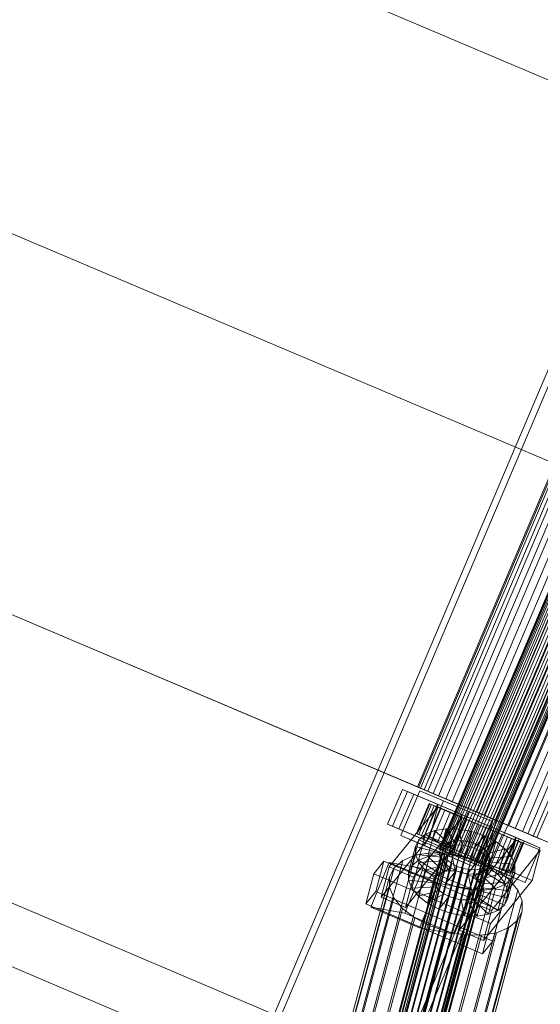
# Model space of a CAD drawing. Header units: millimetres. Extents: x -4738 to 65662, y -68080 to 6847.
# Tile 528 of 656: x 19223 to 19415, y -18870 to -18505. Entities that reach past the tile are written whole.
import ezdxf

# ---------------------------------------------------------------- set-up
doc = ezdxf.new("R2010")
doc.units = ezdxf.units.MM
doc.layers.add('superior_C10', color=7, linetype='Continuous', lineweight=0)

msp = doc.modelspace()

# ---------------------------------------------------------------- linework, layer by layer
at = {"layer": 'superior_C10'}
for p, q in [((19239.961, -19054.499), (19572.098, -18272.076)), ((19574.312, -18273.016), (19242.176, -19055.439)), ((19617.91, -18291.523), (19285.773, -19073.946)), ((19287.987, -19074.886), (19620.124, -18292.463)), ((19093.536, -18389.407), (19499.478, -18561.729)), ((19500.577, -18562.195), (19094.635, -18389.873)), ((18241.459, -18440.523), (27684.903, -22449.244)), ((27685.833, -22449.639), (18242.389, -18440.917)), ((19042.738, -18509.071), (19448.681, -18681.393)), ((19449.78, -18681.86), (19043.837, -18509.538)), ((19493.555, -18539.659), (19377.893, -18812.127)), ((19378.047, -18812.192), (19493.708, -18539.725)), ((19493.965, -18539.834), (19378.304, -18812.301)), ((19494.415, -18540.024), (19378.753, -18812.492)), ((19494.911, -18540.235), (19379.249, -18812.702)), ((19495.626, -18540.539), (19379.964, -18813.006)), ((19496.328, -18540.837), (19380.666, -18813.304)), ((19497.26, -18541.232), (19381.598, -18813.699)), ((19498.12, -18541.597), (19382.458, -18814.064)), ((19499.205, -18542.058), (19383.543, -18814.525)), ((19500.164, -18542.465), (19384.502, -18814.932)), ((19501.328, -18542.959), (19385.667, -18815.426)), ((19502.321, -18543.381), (19386.659, -18815.848)), ((19503.486, -18543.875), (19387.824, -18816.342)), ((19504.444, -18544.282), (19388.783, -18816.749)), ((19505.53, -18544.743), (19389.868, -18817.21)), ((19506.389, -18545.108), (19390.728, -18817.575)), ((19507.321, -18545.503), (19391.659, -18817.97)), ((19508.023, -18545.801), (19392.361, -18818.268)), ((19508.738, -18546.105), (19393.076, -18818.572)), ((19471.453, -18549.832), (19369.858, -18789.161)), ((19509.235, -18546.315), (19393.573, -18818.783)), ((19509.684, -18546.506), (19394.022, -18818.973)), ((19509.941, -18546.615), (19394.279, -18819.082)), ((19510.094, -18546.68), (19394.433, -18819.147)), ((19370.29, -18789.345), (19471.885, -18550.015)), ((19472.61, -18550.323), (19371.016, -18789.652)), ((19473.879, -18550.862), (19372.284, -18790.191)), ((19475.28, -18551.456), (19373.685, -18790.786)), ((19477.298, -18552.313), (19375.703, -18791.642)), ((19479.279, -18553.154), (19377.684, -18792.483)), ((19481.909, -18554.27), (19380.314, -18793.6)), ((19484.335, -18555.3), (19382.74, -18794.63)), ((19487.397, -18556.6), (19385.803, -18795.93)), ((19490.104, -18557.749), (19388.509, -18797.078)), ((19493.39, -18559.144), (19391.795, -18798.473)), ((19496.192, -18560.334), (19394.597, -18799.663)), ((19499.478, -18561.729), (19397.884, -18801.058)), ((19502.185, -18562.877), (19400.59, -18802.207)), ((19505.247, -18564.177), (19403.652, -18803.507)), ((19507.674, -18565.207), (19406.079, -18804.537)), ((19510.303, -18566.324), (19408.709, -18805.653)), ((19512.285, -18567.165), (19410.69, -18806.494)), ((19514.303, -18568.021), (19412.708, -18807.351)), ((19515.703, -18568.616), (19414.109, -18807.945)), ((18991.941, -18628.736), (19397.884, -18801.058)), ((19398.983, -18801.524), (18993.04, -18629.203)), ((19448.681, -18681.393), (19397.884, -18801.058)), ((19398.983, -18801.524), (19449.78, -18681.86)), ((18966.137, -18724.57), (19372.079, -18896.892)), ((19373.178, -18897.359), (18967.236, -18725.037)), ((19358.82, -18802.944), (19364.291, -18790.057)), ((19364.291, -18790.057), (19407.578, -18808.432)), ((19364.291, -18790.057), (19366.136, -18790.84)), ((19371.016, -18789.652), (19369.858, -18789.161)), ((19369.858, -18789.161), (19370.29, -18789.345)), ((19370.29, -18789.345), (19372.284, -18790.191)), ((19373.685, -18790.786), (19371.016, -18789.652)), ((19372.284, -18790.191), (19375.703, -18791.642)), ((19366.136, -18790.84), (19360.666, -18803.727)), ((19363.002, -18804.719), (19368.473, -18791.832)), ((19363.726, -18807.199), (19370.759, -18790.63)), ((19409.423, -18809.215), (19366.136, -18790.84)), ((19368.473, -18791.832), (19377.491, -18795.66)), ((19368.473, -18791.832), (19377.331, -18795.592)), ((19370.759, -18790.63), (19388.795, -18798.286)), ((19370.759, -18790.63), (19379.543, -18794.359)), ((19377.684, -18792.483), (19373.685, -18790.786)), ((19375.703, -18791.642), (19380.314, -18793.6)), ((19382.74, -18794.63), (19377.684, -18792.483)), ((19380.314, -18793.6), (19385.803, -18795.93)), ((19359.41, -18818.776), (19377.451, -18796.525)), ((19374.175, -18795.339), (19369.486, -18806.385)), ((19369.81, -18806.523), (19374.499, -18795.477)), ((19375.041, -18795.707), (19370.352, -18806.753)), ((19375.99, -18796.11), (19371.301, -18807.156)), ((19377.331, -18795.592), (19371.86, -18808.479)), ((19377.491, -18795.66), (19372.02, -18808.547)), ((19377.038, -18796.555), (19372.349, -18807.6)), ((19379.543, -18794.359), (19372.51, -18810.928)), ((19378.548, -18797.195), (19373.859, -18808.241)), ((19383.364, -18799.24), (19374.175, -18795.339)), ((19374.175, -18795.339), (19375.041, -18795.707)), ((19374.499, -18795.477), (19374.175, -18795.339)), ((19377.451, -18796.525), (19374.44, -18807.705)), ((19375.99, -18796.11), (19374.499, -18795.477)), ((19374.499, -18795.477), (19383.517, -18799.305)), ((19383.774, -18799.414), (19375.041, -18795.707)), ((19375.041, -18795.707), (19377.038, -18796.555)), ((19380.03, -18797.824), (19375.341, -18808.87)), ((19384.224, -18799.605), (19375.99, -18796.11)), ((19378.548, -18797.195), (19375.99, -18796.11)), ((19384.72, -18799.815), (19377.038, -18796.555)), ((19377.038, -18796.555), (19380.03, -18797.824)), ((19386.349, -18799.42), (19377.331, -18795.592)), ((19386.465, -18800.363), (19377.451, -18796.525)), ((19386.349, -18799.42), (19377.491, -18795.66)), ((19385.435, -18800.119), (19378.548, -18797.195)), ((19381.997, -18798.659), (19378.548, -18797.195)), ((19397.579, -18802.015), (19379.543, -18794.359)), ((19386.137, -18800.417), (19380.03, -18797.824)), ((19380.03, -18797.824), (19383.812, -18799.43)), ((19388.509, -18797.078), (19382.74, -18794.63)), ((19385.803, -18795.93), (19391.795, -18798.473)), ((19394.597, -18799.663), (19388.509, -18797.078)), ((19386.465, -18800.363), (19368.424, -18822.614)), ((19397.884, -18801.058), (19372.079, -18896.892)), ((19381.997, -18798.659), (19377.308, -18809.705)), ((19378.675, -18810.286), (19383.364, -18799.24)), ((19383.517, -18799.305), (19378.828, -18810.351)), ((19379.085, -18810.46), (19383.774, -18799.414)), ((19383.812, -18799.43), (19379.123, -18810.476)), ((19379.535, -18810.651), (19384.224, -18799.605)), ((19380.031, -18810.861), (19384.72, -18799.815)), ((19380.746, -18811.165), (19385.435, -18800.119)), ((19380.878, -18812.307), (19386.349, -18799.42)), ((19386.103, -18800.402), (19381.414, -18811.448)), ((19381.448, -18811.463), (19386.137, -18800.417)), ((19388.795, -18798.286), (19381.762, -18814.855)), ((19387.069, -18800.812), (19381.997, -18798.659)), ((19386.103, -18800.402), (19381.997, -18798.659)), ((19382.38, -18811.858), (19387.069, -18800.812)), ((19383.24, -18812.223), (19387.929, -18801.177)), ((19383.774, -18799.414), (19383.364, -18799.24)), ((19383.364, -18799.24), (19383.517, -18799.305)), ((19388.127, -18801.262), (19383.438, -18812.308)), ((19383.454, -18811.543), (19386.465, -18800.363)), ((19383.517, -18799.305), (19384.224, -18799.605)), ((19384.72, -18799.815), (19383.774, -18799.414)), ((19387.929, -18801.177), (19383.812, -18799.43)), ((19383.812, -18799.43), (19388.127, -18801.262)), ((19384.224, -18799.605), (19385.435, -18800.119)), ((19386.137, -18800.417), (19384.72, -18799.815)), ((19385.435, -18800.119), (19387.069, -18800.812)), ((19389.014, -18801.638), (19386.103, -18800.402)), ((19390.585, -18802.305), (19386.103, -18800.402)), ((19387.929, -18801.177), (19386.137, -18800.417)), ((19387.069, -18800.812), (19389.014, -18801.638)), ((19389.973, -18802.045), (19387.929, -18801.177)), ((19389.973, -18802.045), (19388.127, -18801.262)), ((19388.127, -18801.262), (19392.681, -18803.195)), ((19388.795, -18798.286), (19397.579, -18802.015)), ((19391.795, -18798.473), (19397.884, -18801.058)), ((19400.59, -18802.207), (19394.597, -18799.663)), ((19397.884, -18801.058), (19803.826, -18973.38)), ((19397.884, -18801.058), (19403.652, -18803.507)), ((19402.107, -18821.319), (19358.82, -18802.944)), ((19360.666, -18803.727), (19358.82, -18802.944)), ((19360.666, -18803.727), (19403.953, -18822.102)), ((19372.02, -18808.547), (19363.002, -18804.719)), ((19371.86, -18808.479), (19363.002, -18804.719)), ((19373.178, -18897.359), (19398.983, -18801.524)), ((19380.46, -18804.661), (19376.259, -18805.326)), ((19380.46, -18804.661), (19377.879, -18814.244)), ((19384.176, -18810.653), (19380.46, -18804.661)), ((19385.141, -18804.771), (19380.46, -18804.661)), ((19385.141, -18804.771), (19382.561, -18814.355)), ((19384.325, -18812.684), (19389.014, -18801.638)), ((19386.393, -18810.705), (19385.141, -18804.771)), ((19389.985, -18805.65), (19385.141, -18804.771)), ((19385.284, -18813.091), (19389.973, -18802.045)), ((19390.585, -18802.305), (19385.896, -18813.351)), ((19386.448, -18813.585), (19391.137, -18802.539)), ((19387.441, -18814.007), (19392.13, -18802.961)), ((19392.681, -18803.195), (19387.992, -18814.241)), ((19388.605, -18814.501), (19393.294, -18803.455)), ((19389.014, -18801.638), (19391.137, -18802.539)), ((19389.564, -18814.908), (19394.253, -18803.862)), ((19392.13, -18802.961), (19389.973, -18802.045)), ((19395.14, -18804.239), (19390.451, -18815.284)), ((19390.546, -18818.584), (19397.579, -18802.015)), ((19391.137, -18802.539), (19390.585, -18802.305)), ((19395.14, -18804.239), (19390.585, -18802.305)), ((19390.649, -18815.369), (19395.338, -18804.323)), ((19391.137, -18802.539), (19393.294, -18803.455)), ((19391.509, -18815.734), (19396.198, -18804.688)), ((19391.86, -18816.969), (19397.331, -18804.082)), ((19394.253, -18803.862), (19392.13, -18802.961)), ((19392.13, -18802.961), (19392.681, -18803.195)), ((19392.441, -18816.129), (19397.13, -18805.083)), ((19397.164, -18805.098), (19392.475, -18816.144)), ((19392.681, -18803.195), (19397.164, -18805.098)), ((19393.294, -18803.455), (19395.14, -18804.239)), ((19393.294, -18803.455), (19395.338, -18804.323)), ((19396.198, -18804.688), (19394.253, -18803.862)), ((19394.253, -18803.862), (19397.164, -18805.098)), ((19399.455, -18806.07), (19395.14, -18804.239)), ((19395.338, -18804.323), (19399.455, -18806.07)), ((19395.338, -18804.323), (19397.13, -18805.083)), ((19397.832, -18805.381), (19396.198, -18804.688)), ((19396.198, -18804.688), (19401.27, -18806.841)), ((19397.13, -18805.083), (19403.237, -18807.676)), ((19397.13, -18805.083), (19398.547, -18805.685)), ((19397.164, -18805.098), (19401.27, -18806.841)), ((19397.331, -18804.082), (19406.349, -18807.91)), ((19397.331, -18804.082), (19406.188, -18807.842)), ((19804.925, -18973.846), (19398.983, -18801.524)), ((19406.079, -18804.537), (19400.59, -18802.207)), ((19403.652, -18803.507), (19408.709, -18805.653)), ((19410.69, -18806.494), (19406.079, -18804.537)), ((19374.44, -18807.705), (19356.399, -18829.957)), ((19381.762, -18814.855), (19363.726, -18807.199)), ((19372.51, -18810.928), (19363.726, -18807.199)), ((19367.813, -18818.336), (19370.394, -18808.753)), ((19370.394, -18808.753), (19369.129, -18811.281)), ((19370.352, -18806.753), (19369.486, -18806.385)), ((19369.486, -18806.385), (19378.675, -18810.286)), ((19369.486, -18806.385), (19369.81, -18806.523)), ((19378.828, -18810.351), (19369.81, -18806.523)), ((19369.81, -18806.523), (19371.301, -18807.156)), ((19372.826, -18806.722), (19370.245, -18816.305)), ((19372.349, -18807.6), (19370.352, -18806.753)), ((19370.352, -18806.753), (19379.085, -18810.46)), ((19372.826, -18806.722), (19370.394, -18808.753)), ((19370.394, -18808.753), (19379.408, -18812.591)), ((19371.301, -18807.156), (19379.535, -18810.651)), ((19371.301, -18807.156), (19373.859, -18808.241)), ((19371.86, -18808.479), (19380.878, -18812.307)), ((19372.02, -18808.547), (19380.878, -18812.307)), ((19375.341, -18808.87), (19372.349, -18807.6)), ((19372.349, -18807.6), (19380.031, -18810.861)), ((19376.259, -18805.326), (19372.826, -18806.722)), ((19380.56, -18811.629), (19372.826, -18806.722)), ((19376.259, -18805.326), (19373.679, -18814.909)), ((19373.859, -18808.241), (19380.746, -18811.165)), ((19373.859, -18808.241), (19377.308, -18809.705)), ((19374.44, -18807.705), (19383.454, -18811.543)), ((19382.186, -18810.968), (19376.259, -18805.326)), ((19389.985, -18805.65), (19387.405, -18815.234)), ((19388.688, -18811.121), (19389.985, -18805.65)), ((19394.661, -18807.238), (19389.985, -18805.65)), ((19390.903, -18811.873), (19394.661, -18807.238)), ((19394.661, -18807.238), (19392.081, -18816.821)), ((19393.143, -18816.427), (19397.832, -18805.381)), ((19393.858, -18816.731), (19398.547, -18805.685)), ((19394.354, -18816.942), (19399.043, -18805.896)), ((19398.851, -18809.425), (19394.661, -18807.238)), ((19399.455, -18806.07), (19394.766, -18817.116)), ((19394.804, -18817.132), (19399.493, -18806.086)), ((19395.061, -18817.241), (19399.75, -18806.195)), ((19395.214, -18817.307), (19399.903, -18806.261)), ((19401.27, -18806.841), (19396.581, -18817.887)), ((19399.043, -18805.896), (19397.832, -18805.381)), ((19397.832, -18805.381), (19404.719, -18808.305)), ((19398.547, -18805.685), (19406.229, -18808.946)), ((19398.547, -18805.685), (19399.493, -18806.086)), ((19403.237, -18807.676), (19398.548, -18818.722)), ((19399.75, -18806.195), (19399.043, -18805.896)), ((19399.043, -18805.896), (19407.276, -18809.391)), ((19403.237, -18807.676), (19399.455, -18806.07)), ((19399.493, -18806.086), (19408.225, -18809.793)), ((19399.493, -18806.086), (19399.903, -18806.261)), ((19399.903, -18806.261), (19399.75, -18806.195)), ((19399.75, -18806.195), (19408.768, -18810.024)), ((19399.903, -18806.261), (19409.091, -18810.161)), ((19404.719, -18808.305), (19400.03, -18819.351)), ((19406.188, -18807.842), (19400.718, -18820.729)), ((19406.349, -18807.91), (19400.878, -18820.797)), ((19401.27, -18806.841), (19404.719, -18808.305)), ((19407.578, -18808.432), (19402.107, -18821.319)), ((19406.229, -18808.946), (19403.237, -18807.676)), ((19404.719, -18808.305), (19407.276, -18809.391)), ((19415.207, -18811.67), (19406.188, -18807.842)), ((19415.207, -18811.67), (19406.349, -18807.91)), ((19409.423, -18809.215), (19407.578, -18808.432)), ((19408.709, -18805.653), (19412.708, -18807.351)), ((19414.109, -18807.945), (19410.69, -18806.494)), ((19412.708, -18807.351), (19415.377, -18808.484)), ((19416.102, -18808.792), (19414.109, -18807.945)), ((19379.239, -18812.191), (19323.114, -19020.631)), ((19323.713, -19019.433), (19379.838, -18810.994)), ((19380.99, -18810.032), (19324.865, -19018.471)), ((19382.616, -18809.371), (19326.492, -19017.81)), ((19384.606, -18809.055), (19328.481, -19017.495)), ((19386.824, -18809.108), (19330.699, -19017.547)), ((19389.118, -18809.524), (19332.994, -19017.964)), ((19391.333, -18810.276), (19335.209, -19018.716)), ((19393.317, -18811.312), (19337.193, -19019.752)), ((19365.413, -18833.795), (19383.454, -18811.543)), ((19369.129, -18811.281), (19366.549, -18820.864)), ((19369.129, -18811.281), (19369.118, -18814.134)), ((19378.809, -18813.789), (19369.129, -18811.281)), ((19372.51, -18810.928), (19390.546, -18818.584)), ((19379.123, -18810.476), (19375.341, -18808.87)), ((19375.341, -18808.87), (19381.448, -18811.463)), ((19377.308, -18809.705), (19382.38, -18811.858)), ((19377.308, -18809.705), (19381.414, -18811.448)), ((19378.304, -18812.301), (19377.893, -18812.127)), ((19377.893, -18812.127), (19378.047, -18812.192)), ((19377.979, -18821.212), (19380.56, -18811.629)), ((19378.047, -18812.192), (19378.753, -18812.492)), ((19379.249, -18812.702), (19378.304, -18812.301)), ((19378.675, -18810.286), (19379.085, -18810.46)), ((19378.828, -18810.351), (19378.675, -18810.286)), ((19379.535, -18810.651), (19378.828, -18810.351)), ((19379.085, -18810.46), (19380.031, -18810.861)), ((19383.438, -18812.308), (19379.123, -18810.476)), ((19379.123, -18810.476), (19383.24, -18812.223)), ((19379.239, -18812.191), (19379.233, -18813.543)), ((19379.838, -18810.994), (19379.239, -18812.191)), ((19379.408, -18812.591), (19380.56, -18811.629)), ((19380.746, -18811.165), (19379.535, -18810.651)), ((19379.606, -18820.551), (19382.186, -18810.968)), ((19380.99, -18810.032), (19379.838, -18810.994)), ((19380.031, -18810.861), (19381.448, -18811.463)), ((19380.56, -18811.629), (19382.186, -18810.968)), ((19382.38, -18811.858), (19380.746, -18811.165)), ((19382.616, -18809.371), (19380.99, -18810.032)), ((19381.414, -18811.448), (19384.325, -18812.684)), ((19381.414, -18811.448), (19385.896, -18813.351)), ((19381.448, -18811.463), (19383.24, -18812.223)), ((19381.595, -18820.236), (19384.176, -18810.653)), ((19382.186, -18810.968), (19384.176, -18810.653)), ((19384.325, -18812.684), (19382.38, -18811.858)), ((19384.606, -18809.055), (19382.616, -18809.371)), ((19383.24, -18812.223), (19385.284, -18813.091)), ((19387.992, -18814.241), (19383.438, -18812.308)), ((19383.438, -18812.308), (19385.284, -18813.091)), ((19383.813, -18820.288), (19386.393, -18810.705)), ((19384.176, -18810.653), (19386.393, -18810.705)), ((19386.824, -18809.108), (19384.606, -18809.055)), ((19386.108, -18820.705), (19388.688, -18811.121)), ((19386.393, -18810.705), (19388.688, -18811.121)), ((19389.118, -18809.524), (19386.824, -18809.108)), ((19388.254, -18831.058), (19406.295, -18808.807)), ((19388.322, -18821.457), (19390.903, -18811.873)), ((19388.688, -18811.121), (19390.903, -18811.873)), ((19391.333, -18810.276), (19389.118, -18809.524)), ((19390.903, -18811.873), (19392.887, -18812.909)), ((19393.317, -18811.312), (19391.333, -18810.276)), ((19392.887, -18812.909), (19398.851, -18809.425)), ((19394.936, -18812.562), (19393.317, -18811.312)), ((19394.506, -18814.159), (19402.268, -18812.064)), ((19398.851, -18809.425), (19396.27, -18819.009)), ((19402.268, -18812.064), (19398.851, -18809.425)), ((19402.268, -18812.064), (19399.687, -18821.647)), ((19406.229, -18808.946), (19401.54, -18819.992)), ((19404.68, -18814.974), (19402.268, -18812.064)), ((19407.276, -18809.391), (19402.587, -18820.437)), ((19406.295, -18808.807), (19403.285, -18819.987)), ((19408.225, -18809.793), (19403.536, -18820.839)), ((19403.953, -18822.102), (19409.423, -18809.215)), ((19408.768, -18810.024), (19404.079, -18821.07)), ((19409.091, -18810.161), (19404.402, -18821.207)), ((19408.225, -18809.793), (19406.229, -18808.946)), ((19415.309, -18812.645), (19406.295, -18808.807)), ((19407.276, -18809.391), (19408.768, -18810.024)), ((19409.091, -18810.161), (19408.225, -18809.793)), ((19408.768, -18810.024), (19409.091, -18810.161)), ((19409.736, -18824.557), (19415.207, -18811.67)), ((19369.025, -18814.493), (19320.642, -18994.183)), ((19379.233, -18813.543), (19323.109, -19021.982)), ((19379.822, -18814.956), (19323.698, -19023.395)), ((19374.641, -18813.604), (19326.258, -18993.293)), ((19380.9, -18813.752), (19332.517, -18993.441)), ((19394.936, -18812.562), (19338.812, -19021.002)), ((19387.375, -18814.927), (19338.992, -18994.616)), ((19396.079, -18813.941), (19339.954, -19022.38)), ((19396.667, -18815.354), (19340.543, -19023.793)), ((19369.025, -18814.493), (19364.435, -18816.359)), ((19369.118, -18814.134), (19366.537, -18823.717)), ((19374.641, -18813.604), (19369.025, -18814.493)), ((19378.803, -18815.14), (19369.118, -18814.134)), ((19369.118, -18814.134), (19370.361, -18817.117)), ((19370.245, -18816.305), (19373.679, -18814.909)), ((19373.679, -18814.909), (19377.879, -18814.244)), ((19373.679, -18814.909), (19379.606, -18820.551)), ((19380.9, -18813.752), (19374.641, -18813.604)), ((19376.223, -18824.723), (19378.803, -18815.14)), ((19376.228, -18823.372), (19378.809, -18813.789)), ((19379.408, -18812.591), (19376.827, -18822.174)), ((19377.879, -18814.244), (19381.595, -18820.236)), ((19377.879, -18814.244), (19382.561, -18814.355)), ((19378.753, -18812.492), (19379.964, -18813.006)), ((19378.803, -18815.14), (19378.809, -18813.789)), ((19379.392, -18816.553), (19378.803, -18815.14)), ((19378.809, -18813.789), (19379.408, -18812.591)), ((19379.233, -18813.543), (19379.822, -18814.956)), ((19380.666, -18813.304), (19379.249, -18812.702)), ((19379.822, -18814.956), (19380.965, -18816.334)), ((19379.964, -18813.006), (19381.598, -18813.699)), ((19382.458, -18814.064), (19380.666, -18813.304)), ((19387.375, -18814.927), (19380.9, -18813.752)), ((19381.598, -18813.699), (19383.543, -18814.525)), ((19381.762, -18814.855), (19390.546, -18818.584)), ((19384.502, -18814.932), (19382.458, -18814.064)), ((19382.561, -18814.355), (19383.813, -18820.288)), ((19382.561, -18814.355), (19387.405, -18815.234)), ((19383.543, -18814.525), (19385.667, -18815.426)), ((19386.448, -18813.585), (19384.325, -18812.684)), ((19386.659, -18815.848), (19384.502, -18814.932)), ((19385.284, -18813.091), (19387.441, -18814.007)), ((19385.667, -18815.426), (19387.824, -18816.342)), ((19385.896, -18813.351), (19386.448, -18813.585)), ((19385.896, -18813.351), (19390.451, -18815.284)), ((19387.405, -18815.234), (19386.108, -18820.705)), ((19388.605, -18814.501), (19386.448, -18813.585)), ((19388.783, -18816.749), (19386.659, -18815.848)), ((19393.626, -18817.049), (19387.375, -18814.927)), ((19387.405, -18815.234), (19392.081, -18816.821)), ((19387.992, -18814.241), (19387.441, -18814.007)), ((19387.441, -18814.007), (19389.564, -18814.908)), ((19392.475, -18816.144), (19387.992, -18814.241)), ((19390.451, -18815.284), (19388.605, -18814.501)), ((19390.649, -18815.369), (19388.605, -18814.501)), ((19392.475, -18816.144), (19389.564, -18814.908)), ((19389.564, -18814.908), (19391.509, -18815.734)), ((19390.307, -18822.493), (19392.887, -18812.909)), ((19390.451, -18815.284), (19394.766, -18817.116)), ((19394.766, -18817.116), (19390.649, -18815.369)), ((19392.441, -18816.129), (19390.649, -18815.369)), ((19396.581, -18817.887), (19391.509, -18815.734)), ((19391.509, -18815.734), (19393.143, -18816.427)), ((19391.925, -18823.743), (19394.506, -18814.159)), ((19392.887, -18812.909), (19394.506, -18814.159)), ((19393.068, -18825.121), (19395.648, -18815.538)), ((19394.506, -18814.159), (19395.648, -18815.538)), ((19396.079, -18813.941), (19394.936, -18812.562)), ((19395.648, -18815.538), (19404.68, -18814.974)), ((19395.648, -18815.538), (19396.237, -18816.951)), ((19396.667, -18815.354), (19396.079, -18813.941)), ((19396.662, -18816.705), (19396.667, -18815.354)), ((19415.309, -18812.645), (19397.268, -18834.896)), ((19404.68, -18814.974), (19402.099, -18824.557)), ((19405.923, -18817.957), (19404.68, -18814.974)), ((19412.298, -18823.825), (19415.309, -18812.645)), ((19312.801, -18998.764), (19361.184, -18819.074)), ((19364.435, -18816.359), (19316.052, -18996.048)), ((19380.965, -18816.334), (19324.84, -19024.774)), ((19382.583, -18817.584), (19326.459, -19026.024)), ((19384.568, -18818.62), (19328.443, -19027.06)), ((19386.783, -18819.372), (19330.658, -19027.812)), ((19393.285, -18819.526), (19337.16, -19027.965)), ((19394.911, -18818.865), (19338.786, -19027.304)), ((19396.063, -18817.902), (19339.938, -19026.342)), ((19396.662, -18816.705), (19340.537, -19025.145)), ((19393.626, -18817.049), (19345.243, -18996.738)), ((19352.55, -18833.754), (19359.423, -18817.138)), ((19353.699, -18821.333), (19357.457, -18816.697)), ((19357.457, -18816.697), (19354.447, -18827.878)), ((19356.399, -18829.957), (19359.41, -18818.776)), ((19400.724, -18835.12), (19357.457, -18816.697)), ((19359.41, -18818.776), (19368.424, -18822.614)), ((19359.423, -18817.138), (19377.459, -18824.794)), ((19359.423, -18817.138), (19372.004, -18819.363)), ((19361.184, -18819.074), (19359.494, -18822.454)), ((19364.435, -18816.359), (19361.184, -18819.074)), ((19372.004, -18819.363), (19365.131, -18835.979)), ((19366.549, -18820.864), (19367.813, -18818.336)), ((19370.361, -18817.117), (19367.78, -18826.7)), ((19367.813, -18818.336), (19370.245, -18816.305)), ((19376.827, -18822.174), (19367.813, -18818.336)), ((19370.245, -18816.305), (19377.979, -18821.212)), ((19379.392, -18816.553), (19370.361, -18817.117)), ((19370.361, -18817.117), (19372.773, -18820.027)), ((19390.04, -18827.019), (19372.004, -18819.363)), ((19380.535, -18817.931), (19372.773, -18820.027)), ((19382.153, -18819.181), (19376.19, -18822.666)), ((19376.812, -18826.136), (19379.392, -18816.553)), ((19377.954, -18827.515), (19380.535, -18817.931)), ((19380.535, -18817.931), (19379.392, -18816.553)), ((19379.573, -18828.765), (19382.153, -18819.181)), ((19382.153, -18819.181), (19380.535, -18817.931)), ((19380.965, -18816.334), (19382.583, -18817.584)), ((19384.138, -18820.217), (19382.153, -18819.181)), ((19382.583, -18817.584), (19384.568, -18818.62)), ((19384.568, -18818.62), (19386.783, -18819.372)), ((19386.783, -18819.372), (19389.077, -18819.788)), ((19387.824, -18816.342), (19389.868, -18817.21)), ((19392.081, -18816.821), (19388.322, -18821.457)), ((19390.728, -18817.575), (19388.783, -18816.749)), ((19389.868, -18817.21), (19391.659, -18817.97)), ((19396.27, -18819.009), (19390.307, -18822.493)), ((19392.361, -18818.268), (19390.728, -18817.575)), ((19391.295, -18819.841), (19393.285, -18819.526)), ((19391.659, -18817.97), (19393.076, -18818.572)), ((19400.878, -18820.797), (19391.86, -18816.969)), ((19400.718, -18820.729), (19391.86, -18816.969)), ((19392.081, -18816.821), (19396.27, -18819.009)), ((19393.573, -18818.783), (19392.361, -18818.268)), ((19398.548, -18818.722), (19392.441, -18816.129)), ((19393.858, -18816.731), (19392.441, -18816.129)), ((19396.581, -18817.887), (19392.475, -18816.144)), ((19393.052, -18829.083), (19395.633, -18819.5)), ((19393.076, -18818.572), (19394.022, -18818.973)), ((19400.03, -18819.351), (19393.143, -18816.427)), ((19393.143, -18816.427), (19394.354, -18816.942)), ((19393.285, -18819.526), (19394.911, -18818.865)), ((19394.279, -18819.082), (19393.573, -18818.783)), ((19399.227, -18819.973), (19393.626, -18817.049)), ((19393.651, -18827.886), (19396.232, -18818.302)), ((19393.657, -18826.534), (19396.237, -18816.951)), ((19401.54, -18819.992), (19393.858, -18816.731)), ((19394.804, -18817.132), (19393.858, -18816.731)), ((19394.022, -18818.973), (19394.433, -18819.147)), ((19394.433, -18819.147), (19394.279, -18819.082)), ((19402.587, -18820.437), (19394.354, -18816.942)), ((19394.354, -18816.942), (19395.061, -18817.241)), ((19395.633, -18819.5), (19394.481, -18820.462)), ((19394.766, -18817.116), (19398.548, -18818.722)), ((19403.536, -18820.839), (19394.804, -18817.132)), ((19395.214, -18817.307), (19394.804, -18817.132)), ((19394.911, -18818.865), (19396.063, -18817.902)), ((19404.079, -18821.07), (19395.061, -18817.241)), ((19395.061, -18817.241), (19395.214, -18817.307)), ((19404.402, -18821.207), (19395.214, -18817.307)), ((19396.232, -18818.302), (19395.633, -18819.5)), ((19395.633, -18819.5), (19404.647, -18823.338)), ((19396.063, -18817.902), (19396.662, -18816.705)), ((19396.237, -18816.951), (19396.232, -18818.302)), ((19396.232, -18818.302), (19405.911, -18820.81)), ((19396.237, -18816.951), (19405.923, -18817.957)), ((19396.27, -18819.009), (19399.687, -18821.647)), ((19400.03, -18819.351), (19396.581, -18817.887)), ((19398.548, -18818.722), (19401.54, -18819.992)), ((19402.587, -18820.437), (19400.03, -18819.351)), ((19405.923, -18817.957), (19403.342, -18827.54)), ((19405.911, -18820.81), (19405.923, -18817.957)), ((19359.494, -18822.454), (19311.111, -19002.143)), ((19389.077, -18819.788), (19332.953, -19028.228)), ((19391.295, -18819.841), (19335.17, -19028.28)), ((19350.688, -18832.514), (19353.699, -18821.333)), ((19399.227, -18819.973), (19350.844, -18999.662)), ((19353.699, -18821.333), (19396.965, -18839.756)), ((19359.494, -18822.454), (19359.479, -18826.268)), ((19368.424, -18822.614), (19365.413, -18833.795)), ((19366.537, -18823.717), (19366.549, -18820.864)), ((19366.549, -18820.864), (19376.228, -18823.372)), ((19372.773, -18820.027), (19370.192, -18829.61)), ((19372.773, -18820.027), (19376.19, -18822.666)), ((19376.19, -18822.666), (19373.609, -18832.249)), ((19376.19, -18822.666), (19380.379, -18824.853)), ((19376.228, -18823.372), (19376.223, -18824.723)), ((19376.827, -18822.174), (19376.228, -18823.372)), ((19377.979, -18821.212), (19376.827, -18822.174)), ((19379.606, -18820.551), (19377.979, -18821.212)), ((19381.595, -18820.236), (19379.606, -18820.551)), ((19384.138, -18820.217), (19380.379, -18824.853)), ((19381.557, -18829.801), (19384.138, -18820.217)), ((19383.813, -18820.288), (19381.595, -18820.236)), ((19383.772, -18830.553), (19386.352, -18820.969)), ((19386.108, -18820.705), (19383.813, -18820.288)), ((19386.352, -18820.969), (19384.138, -18820.217)), ((19386.352, -18820.969), (19385.055, -18826.44)), ((19403.285, -18819.987), (19385.244, -18842.239)), ((19386.067, -18830.969), (19388.647, -18821.386)), ((19388.322, -18821.457), (19386.108, -18820.705)), ((19388.647, -18821.386), (19386.352, -18820.969)), ((19388.284, -18831.021), (19390.865, -18821.438)), ((19390.307, -18822.493), (19388.322, -18821.457)), ((19390.865, -18821.438), (19388.647, -18821.386)), ((19388.647, -18821.386), (19389.899, -18827.319)), ((19389.077, -18819.788), (19391.295, -18819.841)), ((19390.274, -18830.706), (19392.855, -18821.123)), ((19391.925, -18823.743), (19390.307, -18822.493)), ((19392.855, -18821.123), (19390.865, -18821.438)), ((19390.865, -18821.438), (19394.581, -18827.43)), ((19391.9, -18830.045), (19394.481, -18820.462)), ((19399.687, -18821.647), (19391.925, -18823.743)), ((19394.481, -18820.462), (19392.855, -18821.123)), ((19392.855, -18821.123), (19398.781, -18826.765)), ((19394.481, -18820.462), (19402.215, -18825.369)), ((19403.795, -18823.501), (19399.227, -18819.973)), ((19399.687, -18821.647), (19402.099, -18824.557)), ((19400.718, -18820.729), (19409.736, -18824.557)), ((19400.878, -18820.797), (19409.736, -18824.557)), ((19401.54, -18819.992), (19403.536, -18820.839)), ((19404.647, -18823.338), (19402.066, -18832.921)), ((19402.107, -18821.319), (19403.953, -18822.102)), ((19402.215, -18825.369), (19404.647, -18823.338)), ((19404.079, -18821.07), (19402.587, -18820.437)), ((19403.285, -18819.987), (19412.298, -18823.825)), ((19405.911, -18820.81), (19403.331, -18830.393)), ((19403.536, -18820.839), (19404.402, -18821.207)), ((19404.402, -18821.207), (19404.079, -18821.07)), ((19404.647, -18823.338), (19405.911, -18820.81)), ((19359.479, -18826.268), (19311.095, -19005.957)), ((19403.795, -18823.501), (19355.412, -19003.19)), ((19359.479, -18826.268), (19361.14, -18830.256)), ((19367.78, -18826.7), (19366.537, -18823.717)), ((19366.537, -18823.717), (19376.223, -18824.723)), ((19367.78, -18826.7), (19376.812, -18826.136)), ((19370.192, -18829.61), (19367.78, -18826.7)), ((19377.459, -18824.794), (19370.586, -18841.41)), ((19376.223, -18824.723), (19376.812, -18826.136)), ((19376.812, -18826.136), (19377.954, -18827.515)), ((19377.459, -18824.794), (19390.04, -18827.019)), ((19380.379, -18824.853), (19377.799, -18834.437)), ((19380.379, -18824.853), (19385.055, -18826.44)), ((19385.055, -18826.44), (19382.475, -18836.024)), ((19383.167, -18843.635), (19390.04, -18827.019)), ((19385.055, -18826.44), (19389.899, -18827.319)), ((19393.068, -18825.121), (19391.925, -18823.743)), ((19402.099, -18824.557), (19393.068, -18825.121)), ((19393.657, -18826.534), (19393.068, -18825.121)), ((19393.651, -18827.886), (19393.657, -18826.534)), ((19403.342, -18827.54), (19393.657, -18826.534)), ((19394.258, -18846.077), (19412.298, -18823.825)), ((19394.581, -18827.43), (19398.781, -18826.765)), ((19398.781, -18826.765), (19396.201, -18836.348)), ((19398.781, -18826.765), (19402.215, -18825.369)), ((19402.215, -18825.369), (19399.634, -18834.952)), ((19402.099, -18824.557), (19403.342, -18827.54)), ((19407.019, -18827.391), (19403.795, -18823.501)), ((19361.14, -18830.256), (19312.757, -19009.945)), ((19354.447, -18827.878), (19350.688, -18832.514)), ((19354.447, -18827.878), (19397.713, -18846.301)), ((19365.413, -18833.795), (19356.399, -18829.957)), ((19407.019, -18827.391), (19358.636, -19007.08)), ((19361.14, -18830.256), (19364.364, -18834.146)), ((19370.192, -18829.61), (19377.954, -18827.515)), ((19373.609, -18832.249), (19370.192, -18829.61)), ((19373.609, -18832.249), (19379.573, -18828.765)), ((19377.799, -18834.437), (19381.557, -18829.801)), ((19377.954, -18827.515), (19379.573, -18828.765)), ((19379.573, -18828.765), (19381.557, -18829.801)), ((19381.557, -18829.801), (19383.772, -18830.553)), ((19382.475, -18836.024), (19383.772, -18830.553)), ((19383.772, -18830.553), (19386.067, -18830.969)), ((19389.899, -18827.319), (19387.319, -18836.903)), ((19389.899, -18827.319), (19394.581, -18827.43)), ((19390.274, -18830.706), (19391.9, -18830.045)), ((19391.9, -18830.045), (19393.052, -18829.083)), ((19399.634, -18834.952), (19391.9, -18830.045)), ((19394.581, -18827.43), (19392, -18837.013)), ((19393.052, -18829.083), (19393.651, -18827.886)), ((19402.066, -18832.921), (19393.052, -18829.083)), ((19403.331, -18830.393), (19393.651, -18827.886)), ((19403.331, -18830.393), (19402.066, -18832.921)), ((19403.342, -18827.54), (19403.331, -18830.393)), ((19408.681, -18831.379), (19407.019, -18827.391)), ((19364.364, -18834.146), (19315.981, -19013.835)), ((19393.955, -18850.937), (19350.688, -18832.514)), ((19370.586, -18841.41), (19352.55, -18833.754)), ((19365.131, -18835.979), (19352.55, -18833.754)), ((19408.681, -18831.379), (19360.298, -19011.068)), ((19364.364, -18834.146), (19368.933, -18837.673)), ((19377.799, -18834.437), (19373.609, -18832.249)), ((19385.244, -18842.239), (19388.254, -18831.058)), ((19387.319, -18836.903), (19386.067, -18830.969)), ((19386.067, -18830.969), (19388.284, -18831.021)), ((19388.254, -18831.058), (19397.268, -18834.896)), ((19388.284, -18831.021), (19390.274, -18830.706)), ((19392, -18837.013), (19388.284, -18831.021)), ((19396.201, -18836.348), (19390.274, -18830.706)), ((19402.066, -18832.921), (19399.634, -18834.952)), ((19408.666, -18835.192), (19408.681, -18831.379)), ((19368.933, -18837.673), (19320.55, -19017.363)), ((19408.666, -18835.192), (19360.282, -19014.882)), ((19365.131, -18835.979), (19383.167, -18843.635)), ((19368.933, -18837.673), (19374.533, -18840.598)), ((19382.475, -18836.024), (19377.799, -18834.437)), ((19387.319, -18836.903), (19382.475, -18836.024)), ((19392, -18837.013), (19387.319, -18836.903)), ((19396.201, -18836.348), (19392, -18837.013)), ((19397.268, -18834.896), (19394.258, -18846.077)), ((19399.634, -18834.952), (19396.201, -18836.348)), ((19400.724, -18835.12), (19396.965, -18839.756)), ((19397.713, -18846.301), (19400.724, -18835.12)), ((19406.975, -18838.572), (19408.666, -18835.192)), ((19374.533, -18840.598), (19326.15, -19020.287)), ((19403.724, -18841.287), (19355.341, -19020.977)), ((19406.975, -18838.572), (19358.592, -19018.261)), ((19370.586, -18841.41), (19383.167, -18843.635)), ((19374.533, -18840.598), (19380.784, -18842.72)), ((19396.965, -18839.756), (19393.955, -18850.937)), ((19399.134, -18843.153), (19403.724, -18841.287)), ((19403.724, -18841.287), (19406.975, -18838.572)), ((19380.784, -18842.72), (19332.401, -19022.409)), ((19387.26, -18843.895), (19338.877, -19023.584)), ((19393.519, -18844.043), (19345.135, -19023.732)), ((19399.134, -18843.153), (19350.751, -19022.843)), ((19380.784, -18842.72), (19387.26, -18843.895)), ((19394.258, -18846.077), (19385.244, -18842.239)), ((19387.26, -18843.895), (19393.519, -18844.043)), ((19393.519, -18844.043), (19399.134, -18843.153)), ((19393.955, -18850.937), (19397.713, -18846.301))]:
    msp.add_line(p, q, dxfattribs=at)

doc.saveas('drawing.dxf')
